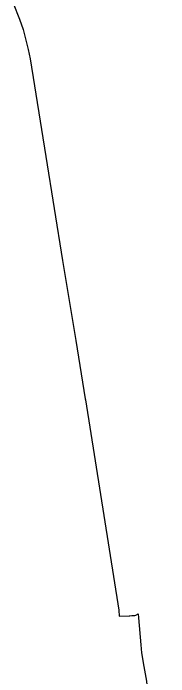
# Model space of a CAD drawing. Extents: x -266199 to -261993, y -1239047 to -1235108.
# Drawn here: x -262959 to -262656, y -1237053 to -1235758 of the extents above; entities that cross this region are included whole.
import ezdxf

# ---------------------------------------------------------------- set-up
doc = ezdxf.new("R2010")
doc.units = 0
doc.layers.add('body_kn', color=7, linetype='Continuous')
doc.layers.add('katuz_linie', color=7, linetype='Continuous')

msp = doc.modelspace()

# ---------------------------------------------------------------- linework, layer by layer
at = {"layer": 'body_kn'}
for p, q in [((-262946.58, -1235769.15), (-262946.58, -1235769.15)), ((-262939.45, -1235789.51), (-262939.45, -1235789.51)), ((-262929.73, -1235828.25), (-262929.73, -1235828.25)), ((-262925.77, -1235846.85), (-262925.77, -1235846.85)), ((-262895.12, -1236037.24), (-262895.12, -1236037.24)), ((-262862.53, -1236240.1), (-262862.53, -1236240.1)), ((-262836.98, -1236396.27), (-262836.98, -1236396.27)), ((-262818.6, -1236510.2), (-262818.6, -1236510.2)), ((-262818.22, -1236512.56), (-262818.22, -1236512.56)), ((-262752.76, -1236923.06), (-262752.76, -1236923.06)), ((-262752.6, -1236934.38), (-262752.6, -1236934.38)), ((-262732.61, -1236933.69), (-262732.61, -1236933.69)), ((-262731.32, -1236933.64), (-262731.32, -1236933.64)), ((-262727.96, -1236933.52), (-262727.96, -1236933.52)), ((-262722.1, -1236933.32), (-262722.1, -1236933.32)), ((-262720.12, -1236932.36), (-262720.12, -1236932.36)), ((-262715.3, -1236930.04), (-262715.3, -1236930.04)), ((-262714.6, -1236937.92), (-262714.6, -1236937.92)), ((-262709.96, -1236990.42), (-262709.96, -1236990.42)), ((-262708.82, -1237006.34), (-262708.82, -1237006.34)), ((-262704.16, -1237032.66), (-262704.16, -1237032.66))]:
    msp.add_line(p, q, dxfattribs=at)
at = {"layer": 'katuz_linie'}
for points in [[(-262958.73, -1235737.77), (-262946.58, -1235769.15), (-262939.45, -1235789.51), (-262929.73, -1235828.25), (-262925.77, -1235846.85), (-262895.12, -1236037.24), (-262862.53, -1236240.1), (-262836.98, -1236396.27), (-262818.6, -1236510.2), (-262818.22, -1236512.56), (-262752.76, -1236923.06), (-262752.6, -1236934.38), (-262732.61, -1236933.69), (-262731.32, -1236933.64), (-262727.96, -1236933.52), (-262722.1, -1236933.32), (-262720.12, -1236932.36), (-262715.3, -1236930.04)], [(-262715.3, -1236930.04), (-262714.6, -1236937.92), (-262709.96, -1236990.42), (-262708.82, -1237006.34), (-262704.16, -1237032.66), (-262699.06, -1237061.51), (-262696.93, -1237083.08), (-262685.79, -1237142.55), (-262684.66, -1237148.6), (-262684.28, -1237163.28), (-262663.16, -1237235.12), (-262661.73, -1237237.66), (-262657.25, -1237235.08), (-262656.32, -1237236.87), (-262655.77, -1237237.94)]]:
    msp.add_lwpolyline(points, dxfattribs=at)

doc.saveas('drawing.dxf')
